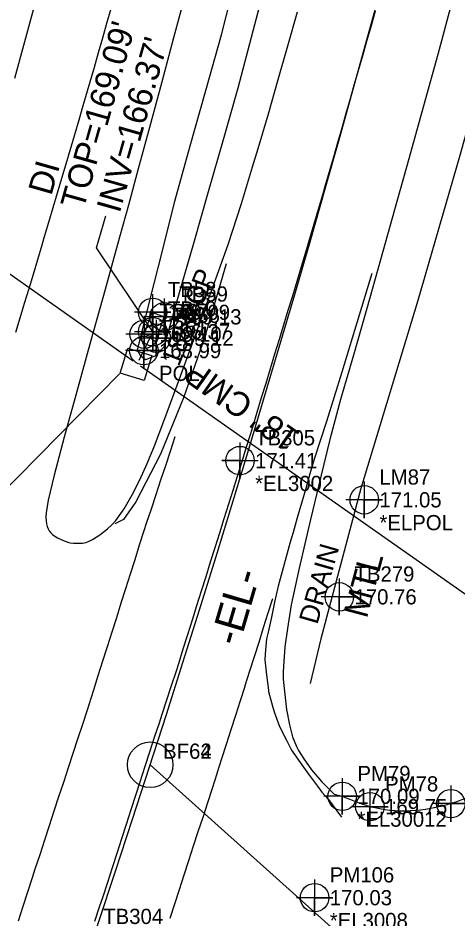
# Model space of a CAD drawing. Extents: x 2262665 to 2270527, y 505476 to 514960.
# Drawn here: x 2266157.2 to 2266229.4, y 509448.8 to 509596.7 of the extents above; entities that cross this region are included whole.
import ezdxf

# ---------------------------------------------------------------- set-up
doc = ezdxf.new("R2010")
doc.units = 0
for name, color, linetype in [('Exist DTM Crownline Cogo Comment', 7, 'Continuous'), ('Exist DTM Crownline Cogo Elevation', 7, 'Continuous'), ('Exist DTM Crownline Cogo Number', 7, 'Continuous'), ('Exist DTM Crownline Cogo Point CELL', 7, 'Continuous'), ('Exist Guardrail', 7, 'Continuous'), ('Exist Guardrail Text', 7, 'Continuous'), ('Exist Horizontal Alignment', 7, 'Continuous'), ('Exist Horizontal Alignment Direction Label', 7, 'Continuous'), ('Exist Property Corner Cogo Number', 7, 'Continuous'), ('Exist Right of Way Control of Access Line', 7, 'Continuous'), ('Exist Roads EOP', 7, 'Continuous'), ('Exist Roads EOP Cogo Comment', 7, 'Continuous'), ('Exist Roads EOP Cogo Elevation', 7, 'Continuous'), ('Exist Roads EOP Cogo Number', 7, 'Continuous'), ('Exist Roads EOP Cogo Point CELL', 7, 'Continuous'), ('Exist Roads EOT', 7, 'Continuous'), ('Exist Roads EOT Cogo Comment', 7, 'Continuous'), ('Exist Roads EOT Cogo Elevation', 7, 'Continuous'), ('Exist Roads EOT Cogo Number', 7, 'Continuous'), ('Exist Roads EOT Cogo Point CELL', 7, 'Continuous'), ('Exist Structure Minor Drop Inlet', 7, 'Continuous'), ('Exist Structure Minor Drop Inlet Cogo Elevation', 7, 'Continuous'), ('Exist Structure Minor Drop Inlet Cogo Number', 7, 'Continuous'), ('Exist Structure Minor Drop Inlet Cogo Point CELL', 7, 'Continuous'), ('Exist Structure Minor Drop Inlet Leader', 7, 'Continuous'), ('Exist Structure Minor Drop Inlet Text', 7, 'Continuous'), ('Exist Structure Minor Drop Inlet Top Elevation', 7, 'Continuous'), ('Exist Structure Minor Junction Box', 7, 'Continuous'), ('Exist Structure Minor Junction Box Leader', 7, 'Continuous'), ('Exist Structure Minor Paved Ditch or Gutter', 7, 'Continuous'), ('Exist Structure Minor Pipes CMP 18 Inch', 7, 'Continuous'), ('Exist Structure Minor Pipes CMP 18 Inch Cogo Comment', 7, 'Continuous'), ('Exist Structure Minor Pipes CMP 18 Inch Cogo Elevation', 7, 'Continuous'), ('Exist Structure Minor Pipes CMP 18 Inch Cogo Number', 7, 'Continuous'), ('Exist Structure Minor Pipes CMP 18 Inch Cogo Point CELL', 7, 'Continuous'), ('Exist Structure Minor Pipes CMP 18 Inch Text', 7, 'Continuous'), ('Exist Structure Minor Pipes RCP 18 Inch', 7, 'Continuous'), ('Exist Structure Minor Pipes RCP 18 Inch Cogo Comment', 7, 'Continuous'), ('Exist Structure Minor Pipes RCP 18 Inch Cogo Elevation', 7, 'Continuous'), ('Exist Structure Minor Pipes RCP 18 Inch Cogo Number', 7, 'Continuous'), ('Exist Structure Minor Pipes RCP 18 Inch Cogo Point CELL', 7, 'Continuous'), ('Exist Structure Minor Pipes RCP 18 Inch Invert', 7, 'Continuous'), ('Exist Structure Minor Pipes RCP 18 Inch Leader', 7, 'Continuous'), ('Exist Structure Minor Pipes RCP 18 Inch Text', 7, 'Continuous')]:
    doc.layers.add(name, color=color, linetype=linetype)

msp = doc.modelspace()

# ---------------------------------------------------------------- linework, layer by layer
at = {"layer": 'Exist DTM Crownline Cogo Point CELL'}
msp.add_lwpolyline([(2266205.97, 509455.17), (2266205.97, 509449.17), (2266205.97, 509452.17), (2266208.97, 509452.17), (2266202.97, 509452.17)], dxfattribs=at)
msp.add_circle((2266205.97, 509452.17), 2.34, dxfattribs=at)
at = {"layer": 'Exist Guardrail'}
msp.add_lwpolyline([(2266250.16, 509652.66), (2266248.75, 509646.39), (2266242.65, 509622.25), (2266236.51, 509598.04), (2266229.87, 509574.11), (2266222.93, 509550.26), (2266213.57, 509519.42), (2266206.98, 509494.7), (2266205.22, 509487.37)], dxfattribs=at)
at = {"layer": 'Exist Horizontal Alignment'}
msp.add_line((2266178.94, 509474), (2266399.27, 509276.81), dxfattribs=at)
msp.add_circle((2266178.94, 509474), 3.75, dxfattribs=at)
msp.add_arc((2263436.25, 510359.19), 2882, 309.60499, 355.6461, dxfattribs=at)
at = {"layer": 'Exist Right of Way Control of Access Line'}
msp.add_arc((2263436.25, 510359.19), 2754.56, 309.60499, 355.6461, dxfattribs=at)
at = {"layer": 'Exist Roads EOP'}
for points in [[(2266184.83, 509601.16), (2266182.79, 509593.46), (2266180.79, 509585.98), (2266178.82, 509578.71), (2266176.98, 509571.94), (2266175.35, 509565.93), (2266173.91, 509560.68), (2266171.53, 509552.08), (2266169.2, 509543.71), (2266166.86, 509535.32), (2266164.81, 509527.85), (2266163.15, 509521.61), (2266162.17, 509517.49), (2266161.86, 509515.42), (2266161.81, 509514.68), (2266161.83, 509514.06), (2266161.89, 509513.57), (2266162.01, 509513.15), (2266162.16, 509512.77), (2266162.36, 509512.43), (2266162.59, 509512.12), (2266162.89, 509511.83), (2266163.27, 509511.56), (2266163.73, 509511.29), (2266164.8, 509510.8), (2266165.57, 509510.52), (2266165.81, 509510.46), (2266166.36, 509510.41), (2266167.26, 509510.39), (2266167.8, 509510.42), (2266168.34, 509510.54), (2266168.9, 509510.75), (2266169.46, 509511.03), (2266170.64, 509511.79), (2266171.93, 509512.76), (2266172.6, 509513.37), (2266173.27, 509514.12), (2266174.64, 509516.04), (2266175.98, 509518.34), (2266177.25, 509520.81), (2266178.46, 509523.49), (2266179.65, 509526.42), (2266181.17, 509530.44), (2266183.37, 509536.4), (2266186.04, 509543.69), (2266188.97, 509551.7), (2266191.74, 509559.51), (2266193.93, 509566.2), (2266195.78, 509572.23), (2266196.68, 509575.24), (2266198.37, 509580.95), (2266200, 509586.59), (2266201.59, 509592.14), (2266203.16, 509597.71)], [(2266228.55, 509599.31), (2266226.21, 509590.7), (2266223.82, 509582.06), (2266221.45, 509573.55), (2266219.11, 509565.17), (2266216.81, 509556.97), (2266214.55, 509548.96), (2266212.35, 509541.28), (2266210.25, 509534.01), (2266208.47, 509527.45), (2266206.97, 509521.39), (2266205.27, 509514.28), (2266203.42, 509506.31), (2266202.14, 509500.28), (2266201.49, 509496.41), (2266201.1, 509493.38), (2266200.89, 509490.97), (2266200.79, 509489.27), (2266200.81, 509488.08), (2266201, 509486.02), (2266201.37, 509483.1), (2266201.83, 509480.56), (2266202.36, 509478.58), (2266202.97, 509477), (2266203.31, 509476.36), (2266204.19, 509474.96), (2266205.48, 509473.19), (2266207.16, 509471.21), (2266209.21, 509469.18)], [(2266209.21, 509469.18), (2266209.21, 509469.18), (2266210.51, 509468.83)]]:
    msp.add_lwpolyline(points, dxfattribs=at)
msp.add_spline([(2266250.05, 509484.52), (2266240.24, 509474.24), (2266228.37, 509467.62), (2266215.06, 509467.12), (2266210.51, 509468.83)], degree=3, dxfattribs=at)
at = {"layer": 'Exist Roads EOP Cogo Point CELL'}
for points in [[(2266210.51, 509471.83), (2266210.51, 509465.83), (2266210.51, 509468.83), (2266213.51, 509468.83), (2266207.51, 509468.83)], [(2266215.06, 509470.12), (2266215.06, 509464.12), (2266215.06, 509467.12), (2266218.06, 509467.12), (2266212.06, 509467.12)], [(2266228.37, 509470.62), (2266228.37, 509464.62), (2266228.37, 509467.62), (2266231.37, 509467.62), (2266225.37, 509467.62)]]:
    msp.add_lwpolyline(points, dxfattribs=at)
for centre in [(2266210.51, 509468.83), (2266215.06, 509467.12), (2266228.37, 509467.62)]:
    msp.add_circle(centre, 2.34, dxfattribs=at)
at = {"layer": 'Exist Roads EOT'}
for points in [[(2266156.68, 509586.81), (2266157.34, 509589.22), (2266157.99, 509591.63), (2266158.65, 509594.04), (2266159.31, 509596.45), (2266159.97, 509598.86)], [(2266172.45, 509598.2), (2266171.77, 509595.8), (2266171.09, 509593.39), (2266170.41, 509590.99), (2266169.73, 509588.58), (2266169.31, 509587.09), (2266168.6, 509584.69), (2266167.89, 509582.29), (2266167.19, 509579.9), (2266166.48, 509577.5), (2266165.77, 509575.1), (2266165.07, 509572.7), (2266164.36, 509570.31), (2266163.65, 509567.91), (2266162.94, 509565.51), (2266162.24, 509563.11), (2266161.53, 509560.72), (2266161.13, 509559.36), (2266160.41, 509556.97), (2266159.69, 509554.57), (2266158.97, 509552.18), (2266158.25, 509549.79), (2266157.53, 509547.39), (2266156.81, 509545)], [(2266215.95, 509597.84), (2266215.26, 509595.43), (2266214.57, 509593.03), (2266213.88, 509590.63), (2266213.19, 509588.23), (2266212.5, 509585.82), (2266211.81, 509583.42), (2266211.12, 509581.02), (2266210.43, 509578.62), (2266209.74, 509576.21), (2266209.05, 509573.81), (2266208.36, 509571.41), (2266207.67, 509569.01), (2266207.27, 509567.61), (2266206.56, 509565.21), (2266205.86, 509562.81), (2266205.15, 509560.42), (2266204.49, 509558.19), (2266203.76, 509555.8), (2266203.03, 509553.41), (2266202.31, 509551.02), (2266201.58, 509548.63), (2266200.85, 509546.24), (2266200.12, 509543.85), (2266199.39, 509541.45), (2266198.66, 509539.06), (2266197.93, 509536.67), (2266197.21, 509534.28), (2266196.48, 509531.89), (2266195.75, 509529.5), (2266195.41, 509528.38), (2266194.67, 509526), (2266193.93, 509523.61), (2266193.19, 509521.22), (2266192.56, 509519.21), (2266191.82, 509516.83), (2266191.07, 509514.44), (2266190.32, 509512.06), (2266189.57, 509509.67), (2266188.82, 509507.29), (2266188.07, 509504.9), (2266187.33, 509502.52), (2266186.58, 509500.13), (2266185.83, 509497.75), (2266185.08, 509495.36), (2266184.33, 509492.98), (2266183.58, 509490.59), (2266183.2, 509489.36), (2266182.41, 509486.99), (2266181.63, 509484.61), (2266180.85, 509482.24), (2266180.39, 509480.84), (2266179.62, 509478.47), (2266178.85, 509476.09), (2266178.08, 509473.71), (2266177.31, 509471.33), (2266176.53, 509468.96), (2266175.76, 509466.58), (2266174.99, 509464.2), (2266174.22, 509461.82), (2266173.45, 509459.45), (2266172.67, 509457.07), (2266171.9, 509454.69), (2266171.13, 509452.32), (2266170.58, 509450.62), (2266169.8, 509448.24)], [(2266191.41, 509556.33), (2266187.79, 509543.99), (2266184.39, 509534.3), (2266180.63, 509525.02), (2266176.59, 509517.21), (2266174.53, 509514.33), (2266173.12, 509513.59)], [(2266215.4, 509554.7), (2266212.91, 509546.61), (2266210.42, 509538.52), (2266207.93, 509530.43), (2266205.9, 509524.2)], [(2266183.01, 509527.87), (2266182.22, 509525.5), (2266181.44, 509523.13), (2266180.65, 509520.75), (2266179.87, 509518.38), (2266179.08, 509516.01), (2266178.29, 509513.63), (2266177.91, 509512.46), (2266177.15, 509510.08), (2266176.4, 509507.7), (2266175.64, 509505.32), (2266174.89, 509502.93), (2266174.13, 509500.55), (2266173.38, 509498.17), (2266172.62, 509495.78), (2266171.87, 509493.4), (2266171.11, 509491.02), (2266170.36, 509488.64), (2266169.6, 509486.25), (2266168.85, 509483.87), (2266168.57, 509482.98), (2266167.79, 509480.61), (2266167.01, 509478.23), (2266166.23, 509475.86), (2266165.45, 509473.48), (2266164.67, 509471.11), (2266163.89, 509468.73), (2266163.12, 509466.36), (2266162.34, 509463.98), (2266161.56, 509461.61), (2266160.78, 509459.23), (2266160, 509456.86), (2266159.54, 509455.46), (2266158.76, 509453.08), (2266157.99, 509450.71), (2266157.21, 509448.33)], [(2266205.9, 509524.2), (2266205.2, 509521.79), (2266204.51, 509519.39), (2266203.81, 509516.99), (2266203.12, 509514.59), (2266202.42, 509512.19), (2266201.95, 509510.58), (2266201.3, 509508.17), (2266200.65, 509505.76), (2266200, 509503.34), (2266199.94, 509503.14), (2266199.4, 509500.7), (2266198.86, 509498.26), (2266198.32, 509495.82), (2266198.07, 509494.69), (2266197.85, 509492.2), (2266197.77, 509491.25), (2266198.07, 509488.77), (2266198.37, 509486.29), (2266198.4, 509486.07), (2266199.07, 509483.66), (2266199.33, 509482.7), (2266200.18, 509480.29), (2266201.33, 509478.06), (2266202.17, 509476.42), (2266203.61, 509474.38), (2266204.95, 509472.48), (2266206.43, 509470.48), (2266207.15, 509469.49), (2266208.24, 509468.3)], [(2266199.05, 509501.27), (2266198.29, 509498.89), (2266197.54, 509496.51), (2266196.78, 509494.12), (2266196.03, 509491.74), (2266195.27, 509489.36), (2266194.51, 509486.98), (2266194.48, 509486.88), (2266193.72, 509484.5), (2266192.96, 509482.12), (2266192.2, 509479.74), (2266191.44, 509477.36), (2266190.68, 509474.98), (2266189.92, 509472.6), (2266189.89, 509472.5), (2266189.11, 509470.12), (2266188.34, 509467.74), (2266187.57, 509465.36), (2266186.79, 509462.99), (2266186.02, 509460.61), (2266185.24, 509458.23), (2266184.47, 509455.86), (2266183.7, 509453.48), (2266182.92, 509451.1), (2266182.15, 509448.73)], [(2266208.24, 509468.3), (2266210.38, 509465.39)]]:
    msp.add_lwpolyline(points, dxfattribs=at)
at = {"layer": 'Exist Roads EOT Cogo Point CELL'}
msp.add_lwpolyline([(2266193.7, 509526.98), (2266193.7, 509520.98), (2266193.7, 509523.98), (2266190.7, 509523.98), (2266196.7, 509523.98)], dxfattribs=at)
msp.add_circle((2266193.7, 509523.98), 2.34, dxfattribs=at)
at = {"layer": 'Exist Structure Minor Drop Inlet'}
msp.add_lwpolyline([(2266177.96, 509544.75), (2266180.02, 509544.05), (2266181.23, 509547.6), (2266179.17, 509548.3)], close=True, dxfattribs=at)
at = {"layer": 'Exist Structure Minor Drop Inlet Cogo Point CELL'}
for points in [[(2266179.34, 509551.34), (2266179.34, 509545.34), (2266179.34, 509548.34), (2266182.34, 509548.34), (2266176.34, 509548.34)], [(2266181.23, 509550.6), (2266181.23, 509544.6), (2266181.23, 509547.6), (2266184.23, 509547.6), (2266178.23, 509547.6)], [(2266177.96, 509547.75), (2266177.96, 509541.75), (2266177.96, 509544.75), (2266180.96, 509544.75), (2266174.96, 509544.75)], [(2266179.92, 509547.09), (2266179.92, 509541.09), (2266179.92, 509544.09), (2266182.92, 509544.09), (2266176.92, 509544.09)], [(2266210.03, 509504.6), (2266210.03, 509498.6), (2266210.03, 509501.6), (2266213.03, 509501.6), (2266207.03, 509501.6)]]:
    msp.add_lwpolyline(points, dxfattribs=at)
for centre in [(2266179.34, 509548.34), (2266181.23, 509547.6), (2266177.96, 509544.75), (2266179.92, 509544.09), (2266210.03, 509501.6)]:
    msp.add_circle(centre, 2.34, dxfattribs=at)
at = {"layer": 'Exist Structure Minor Drop Inlet Leader'}
msp.add_line((2266179.39, 509548.48), (2266179.39, 509548.48), dxfattribs=at)
at = {"layer": 'Exist Structure Minor Junction Box'}
msp.add_lwpolyline([(2266174.02, 509538.33), (2266175.28, 509542.47), (2266179.21, 509541.27), (2266177.94, 509537.13)], close=True, dxfattribs=at)
at = {"layer": 'Exist Structure Minor Junction Box Leader'}
msp.add_line((2266173.92, 509538.24), (2266153.36, 509517.4), dxfattribs=at)
at = {"layer": 'Exist Structure Minor Paved Ditch or Gutter'}
msp.add_lwpolyline([(2266198.26, 509603.94), (2266195.81, 509594.55), (2266193.35, 509585.16), (2266190.92, 509576.66), (2266188.49, 509568.15), (2266186.05, 509559.65), (2266183.62, 509551.14), (2266181.19, 509542.64), (2266179.73, 509541.12), (2266178.19, 509540.51), (2266177.39, 509541.13), (2266176.87, 509542.13), (2266178.9, 509550.29), (2266180.94, 509558.44), (2266182.97, 509566.6), (2266185.54, 509575.71), (2266188.11, 509584.81), (2266190.68, 509593.91), (2266193.08, 509603.48)], dxfattribs=at)
at = {"layer": 'Exist Structure Minor Pipes CMP 18 Inch'}
for p, q in [((2266108.18, 509588.15), (2266176.14, 509540.38)), ((2266235.69, 509498.53), (2266177.37, 509539.52))]:
    msp.add_line(p, q, dxfattribs=at)
at = {"layer": 'Exist Structure Minor Pipes CMP 18 Inch Cogo Point CELL'}
msp.add_lwpolyline([(2266214.13, 509520.54), (2266214.13, 509514.54), (2266214.13, 509517.54), (2266217.13, 509517.54), (2266211.13, 509517.54)], dxfattribs=at)
msp.add_circle((2266214.13, 509517.54), 2.34, dxfattribs=at)
at = {"layer": 'Exist Structure Minor Pipes RCP 18 Inch'}
msp.add_lwpolyline([(2266179.36, 509545.15), (2266177.1, 509540.4)], dxfattribs=at)
at = {"layer": 'Exist Structure Minor Pipes RCP 18 Inch Cogo Point CELL'}
for points in [[(2266179.36, 509548.15), (2266179.36, 509542.15), (2266179.36, 509545.15), (2266182.36, 509545.15), (2266176.36, 509545.15)], [(2266177.89, 509545.06), (2266177.89, 509539.06), (2266177.89, 509542.06), (2266180.89, 509542.06), (2266174.89, 509542.06)]]:
    msp.add_lwpolyline(points, dxfattribs=at)
for centre in [(2266179.36, 509545.15), (2266177.89, 509542.06)]:
    msp.add_circle(centre, 2.34, dxfattribs=at)
at = {"layer": 'Exist Structure Minor Pipes RCP 18 Inch Leader'}
msp.add_lwpolyline([(2266179.36, 509545.15), (2266170.09, 509558.93), (2266171.67, 509564.18)], dxfattribs=at)

# ---------------------------------------------------------------- texts
at = {"layer": 'Exist DTM Crownline Cogo Comment'}
msp.add_text('*EL3008', height=2.5, dxfattribs=at).set_placement((2266208.47, 509447.17))
at = {"layer": 'Exist DTM Crownline Cogo Elevation'}
msp.add_text('170.03', height=2.5, dxfattribs=at).set_placement((2266208.47, 509450.92))
at = {"layer": 'Exist DTM Crownline Cogo Number'}
msp.add_text('PM106', height=2.5, dxfattribs=at).set_placement((2266208.47, 509454.67))
at = {"layer": 'Exist Guardrail Text'}
msp.add_text('MTL', height=4, rotation=75.0923, dxfattribs=at).set_placement((2266214.55, 509497.92))
at = {"layer": 'Exist Horizontal Alignment Direction Label'}
msp.add_text('-EL-', height=5, rotation=73.6257, dxfattribs=at).set_placement((2266193.54, 509493.3))
at = {"layer": 'Exist Property Corner Cogo Number'}
for s in ['BF62', 'BF64']:
    msp.add_text(s, height=2.5, dxfattribs=at).set_placement((2266181.06, 509474.99))
at = {"layer": 'Exist Roads EOP Cogo Comment'}
msp.add_text('*EL30012', height=2.5, dxfattribs=at).set_placement((2266213.01, 509463.83))
at = {"layer": 'Exist Roads EOP Cogo Elevation'}
for s, p in [('170.09', (2266213.01, 509467.58)), ('169.75', (2266217.56, 509465.87))]:
    msp.add_text(s, height=2.5, dxfattribs=at).set_placement(p)
at = {"layer": 'Exist Roads EOP Cogo Number'}
for s, p in [('PM79', (2266213.01, 509471.33)), ('PM78', (2266217.56, 509469.62))]:
    msp.add_text(s, height=2.5, dxfattribs=at).set_placement(p)
at = {"layer": 'Exist Roads EOT Cogo Comment'}
msp.add_text('*EL3002', height=2.5, dxfattribs=at).set_placement((2266196.2, 509518.98))
at = {"layer": 'Exist Roads EOT Cogo Elevation'}
msp.add_text('171.41', height=2.5, dxfattribs=at).set_placement((2266196.2, 509522.73))
at = {"layer": 'Exist Roads EOT Cogo Number'}
for s, p in [('TB305', (2266196.2, 509526.48)), ('TB304', (2266171.22, 509447.85))]:
    msp.add_text(s, height=2.5, dxfattribs=at).set_placement(p)
at = {"layer": 'Exist Structure Minor Drop Inlet Cogo Elevation'}
for s, p in [('169.09', (2266181.84, 509547.09)), ('169.13', (2266183.73, 509546.35)), ('169.10', (2266180.46, 509543.5)), ('169.12', (2266182.42, 509542.84)), ('170.76', (2266212.53, 509500.35))]:
    msp.add_text(s, height=2.5, dxfattribs=at).set_placement(p)
at = {"layer": 'Exist Structure Minor Drop Inlet Cogo Number'}
for s, p in [('TB58', (2266181.84, 509550.84)), ('TB59', (2266183.73, 509550.1)), ('TB57', (2266180.46, 509547.25)), ('TB56', (2266182.42, 509546.59)), ('TB279', (2266212.53, 509504.1))]:
    msp.add_text(s, height=2.5, dxfattribs=at).set_placement(p)
at = {"layer": 'Exist Structure Minor Drop Inlet Text'}
for s, height, p in [('DI', 4, (2266162.68, 509567.37)), ('DRAIN', 3.2, (2266206.42, 509496.93))]:
    msp.add_text(s, height=height, rotation=74.1636, dxfattribs=at).set_placement(p)
at = {"layer": 'Exist Structure Minor Drop Inlet Top Elevation'}
msp.add_text("TOP=169.09'", height=4, rotation=74.1636, dxfattribs=at).set_placement((2266167.98, 509565.08))
at = {"layer": 'Exist Structure Minor Pipes CMP 18 Inch Cogo Comment'}
msp.add_text('*ELPOL', height=2.5, dxfattribs=at).set_placement((2266216.63, 509512.54))
at = {"layer": 'Exist Structure Minor Pipes CMP 18 Inch Cogo Elevation'}
msp.add_text('171.05', height=2.5, dxfattribs=at).set_placement((2266216.63, 509516.29))
at = {"layer": 'Exist Structure Minor Pipes CMP 18 Inch Cogo Number'}
msp.add_text('LM87', height=2.5, dxfattribs=at).set_placement((2266216.63, 509520.04))
at = {"layer": 'Exist Structure Minor Pipes CMP 18 Inch Text'}
msp.add_text('18" CMP', height=4, rotation=144.8978, dxfattribs=at).set_placement((2266203.8, 509528.41))
at = {"layer": 'Exist Structure Minor Pipes RCP 18 Inch Cogo Comment'}
msp.add_text('POL', height=2.5, dxfattribs=at).set_placement((2266180.39, 509537.06))
at = {"layer": 'Exist Structure Minor Pipes RCP 18 Inch Cogo Elevation'}
for s, p in [('166.37', (2266181.86, 509543.9)), ('168.99', (2266180.39, 509540.81))]:
    msp.add_text(s, height=2.5, dxfattribs=at).set_placement(p)
at = {"layer": 'Exist Structure Minor Pipes RCP 18 Inch Cogo Number'}
for s, p in [('TB60', (2266181.86, 509547.65)), ('TB61', (2266180.39, 509544.56))]:
    msp.add_text(s, height=2.5, dxfattribs=at).set_placement(p)
at = {"layer": 'Exist Structure Minor Pipes RCP 18 Inch Invert'}
msp.add_text("INV=166.37'", height=4, rotation=74.1637, dxfattribs=at).set_placement((2266173.91, 509564.5))
at = {"layer": 'Exist Structure Minor Pipes RCP 18 Inch Text'}
msp.add_text('18" RCP', height=3.2, rotation=68.7, dxfattribs=at).set_placement((2266183.65, 509539.3))

doc.saveas('drawing.dxf')
